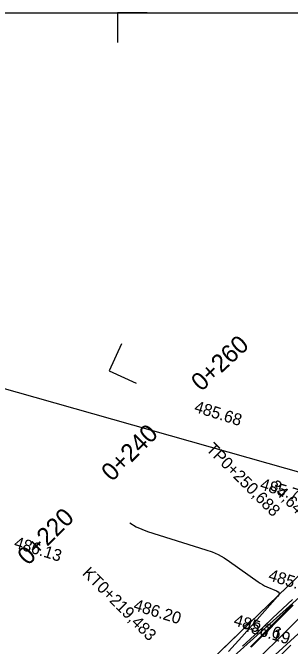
# Model space of a CAD drawing. Extents: x -636600 to -628587, y -1090963 to -1085869.
# Drawn here: x -629654.9 to -629608.1, y -1087452 to -1087345.1 of the extents above; entities that cross this region are included whole.
import ezdxf

# ---------------------------------------------------------------- set-up
doc = ezdxf.new("R2010")
doc.units = 0
for name, color, linetype in [('01_PARCELY_NÁVRH_PC', 7, 'Continuous'), ('08_LEGENDA_HV', 7, 'Continuous'), ('40', 7, 'Continuous'), ('42', 7, 'Continuous'), ('Ex_Minor Contours', 7, 'Continuous'), ('HEKTOMETRY20', 7, 'Continuous'), ('HL_BODY', 7, 'Continuous'), ('koty_vše', 7, 'Continuous'), ('POLOMERY', 7, 'Continuous'), ('situace_osa', 7, 'Continuous'), ('situace_těleso', 7, 'Continuous'), ('situace_vozovka', 7, 'Continuous')]:
    doc.layers.add(name, color=color, linetype=linetype)

msp = doc.modelspace()

# ---------------------------------------------------------------- linework, layer by layer
at = {"layer": '01_PARCELY_NÁVRH_PC'}
msp.add_lwpolyline([(-629503.59, -1087405.65), (-629527.19, -1087405.32), (-629540.03, -1087405.91), (-629557.48, -1087408.21), (-629577.08, -1087415.47), (-629592.75, -1087426.59), (-629632.44, -1087464.88), (-629659.13, -1087486.78), (-629710.46, -1087526.56), (-629738.15, -1087545), (-629744.78, -1087545.83), (-629753.09, -1087552.95), (-629765.26, -1087564.32), (-629778.06, -1087581.25), (-629780.73, -1087585.37), (-629786.23, -1087593.61), (-629790.61, -1087600.06), (-629793.28, -1087603.78), (-629805.59, -1087617.35), (-629810.73, -1087622.57), (-629814.64, -1087625.63), (-629824.04, -1087632.98), (-629827.61, -1087635.77), (-629827.25, -1087642.15)], dxfattribs=at)
at = {"layer": '08_LEGENDA_HV'}
msp.add_line((-629847.27, -1087345.15), (-629217.27, -1087345.15), dxfattribs=at)
for points in [[(-629632.27, -1087345.15), (-629637.27, -1087345.15), (-629637.27, -1087350.15)], [(-629636.56, -1087400.98), (-629638.65, -1087405.52), (-629634.11, -1087407.62)]]:
    msp.add_lwpolyline(points, dxfattribs=at)
at = {"layer": '40'}
for p, q in [((-629587.83, -1087426.89), (-629658.3, -1087490.09)), ((-629649.43, -1087488.74), (-629584.81, -1087429.82))]:
    msp.add_line(p, q, dxfattribs=at)
at = {"layer": '42'}
for p, q in [((-629592.75, -1087426.59), (-629658.46, -1087407.95)), ((-629632.44, -1087464.88), (-629606.93, -1087440.28))]:
    msp.add_line(p, q, dxfattribs=at)
at = {"layer": 'Ex_Minor Contours'}
for points in [[(-629635.19, -1087431.15), (-629634.11, -1087431.86), (-629632.22, -1087432.63), (-629622.34, -1087435.69), (-629621.28, -1087436.07), (-629620.27, -1087436.52), (-629619.29, -1087437.06), (-629618.35, -1087437.67), (-629613.55, -1087441.11), (-629613.2, -1087441.35), (-629612.83, -1087441.56), (-629612.45, -1087441.76), (-629612.06, -1087441.94), (-629610.47, -1087442.6), (-629610.16, -1087442.78), (-629610.02, -1087443), (-629610.05, -1087443.27), (-629610.25, -1087443.57), (-629616.3, -1087450.37), (-629617.4, -1087451.61), (-629618.51, -1087452.85)], [(-629616.15, -1087451.98), (-629615.59, -1087451.45), (-629613.32, -1087449.32), (-629612.76, -1087448.79), (-629612.19, -1087448.26), (-629611.62, -1087447.73), (-629611.06, -1087447.2), (-629607.76, -1087444.1)]]:
    msp.add_lwpolyline(points, dxfattribs=at)
at = {"layer": 'situace_osa'}
msp.add_lwpolyline([(-629613.13, -1087453.72), (-629609.59, -1087450.19), (-629606.05, -1087446.65)], dxfattribs=at)
at = {"layer": 'situace_těleso'}
msp.add_lwpolyline([(-629607.75, -1087444.95), (-629611.3, -1087448.48), (-629614.8, -1087452.05)], dxfattribs=at)
at = {"layer": 'situace_vozovka'}
for points in [[(-629614.72, -1087452.13), (-629611.18, -1087448.59), (-629607.64, -1087445.06)], [(-629611.54, -1087455.31), (-629608, -1087451.78)]]:
    msp.add_lwpolyline(points, dxfattribs=at)

# ---------------------------------------------------------------- texts
at = {"layer": 'HEKTOMETRY20'}
for s, rotation, p in [('0+260', 42.9009, (-629623.13, -1087409.13)), ('0+240', 44.9708, (-629638.18, -1087424.33)), ('0+220', 44.9708, (-629652.33, -1087438.47))]:
    msp.add_text(s, height=3, rotation=rotation, dxfattribs=at).set_placement(p)
at = {"layer": 'HL_BODY'}
for s, p in [('TP0+250,688', (-629622.43, -1087418.85)), ('KT0+219,483', (-629643.31, -1087439.8))]:
    msp.add_text(s, height=2, rotation=314.9708, dxfattribs=at).set_placement(p)
at = {"layer": 'koty_vše'}
for s, p in [('485.68', (-629624.46, -1087412.42)), ('485.75', (-629613.36, -1087425.47)), ('486.13', (-629654.84, -1087435.3)), ('485.93', (-629611.96, -1087440.8)), ('486.20', (-629634.7, -1087445.84)), ('485.76', (-629617.82, -1087448.39)), ('486.19', (-629616.31, -1087449.24))]:
    msp.add_text(s, height=2, rotation=342.6503, dxfattribs=at).set_placement(p)
at = {"layer": 'POLOMERY'}
msp.add_text('34,64', height=2, rotation=314.9708, dxfattribs=at).set_placement((-629611.76, -1087425.11))

doc.saveas('drawing.dxf')
